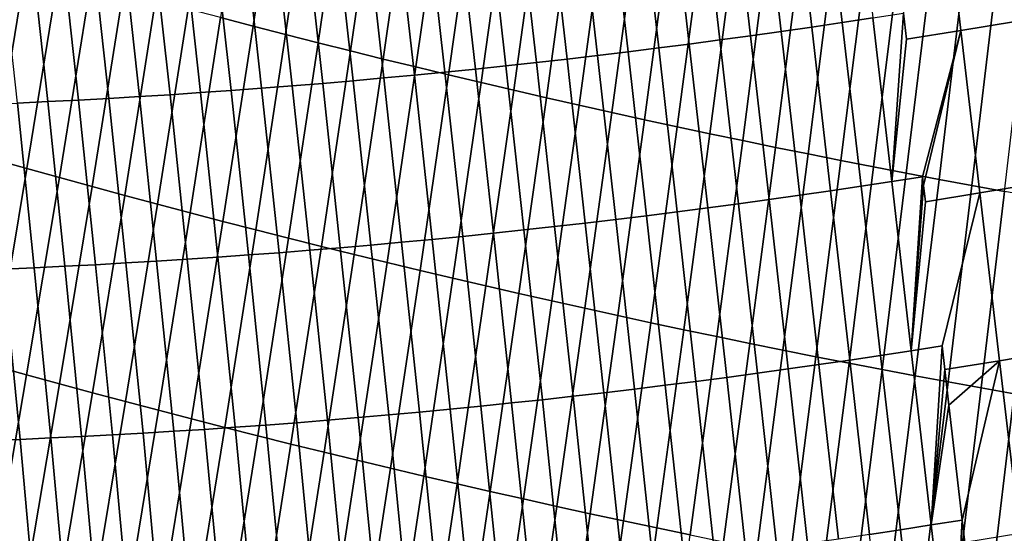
# Model space of a CAD drawing. Header units: metres. Extents: x -240 to 45, y -77 to 27.
# Tile 823 of 1056: x 17.297 to 19.119, y -28.066 to -27.116. Entities that reach past the tile are written whole.
import ezdxf

# ---------------------------------------------------------------- set-up
doc = ezdxf.new("R2010")
doc.units = ezdxf.units.M
doc.layers.add('solid_102011X2', color=7, linetype='CONTINUOUS')

msp = doc.modelspace()

# ---------------------------------------------------------------- linework, layer by layer
at = {"layer": 'solid_102011X2'}
for points in [[(17.668947, -27.112179, 121.889748), (17.729029, -27.127895, 121.894936), (17.782204, -26.771683, 122.015839), (17.72257, -26.75606, 122.010941)], [(17.729029, -27.127895, 121.894936), (17.789156, -27.143414, 121.899948), (17.841883, -26.787107, 122.020576), (17.782204, -26.771683, 122.015839)], [(17.789156, -27.143414, 121.899948), (17.849333, -27.158733, 121.904785), (17.901608, -26.802334, 122.025146), (17.841883, -26.787107, 122.020576)], [(17.849333, -27.158733, 121.904785), (17.909559, -27.173857, 121.909454), (17.96138, -26.817362, 122.029549), (17.901608, -26.802334, 122.025146)], [(17.909559, -27.173857, 121.909454), (17.96983, -27.188782, 121.913948), (18.021196, -26.83219, 122.033783), (17.96138, -26.817362, 122.029549)], [(18.78549, -26.829741, 79.625427), (18.842146, -26.821262, 79.623329), (18.875736, -27.112885, 79.863182), (18.819042, -27.121458, 79.865181)], [(19.240669, -27.101568, 79.891251), (19.139408, -27.119141, 79.89328), (19.105801, -26.829464, 79.657997), (19.207005, -26.812078, 79.655762)], [(17.96983, -27.188782, 121.913948), (18.030144, -27.203506, 121.918266), (18.081053, -26.846819, 122.037842), (18.021196, -26.83219, 122.033783)], [(18.672279, -26.846048, 79.630035), (18.72887, -26.838001, 79.627663), (18.762383, -27.129814, 79.867317), (18.70575, -27.137953, 79.869598)], [(18.72887, -26.838001, 79.627663), (18.78549, -26.829741, 79.625427), (18.819042, -27.121458, 79.865181), (18.762383, -27.129814, 79.867317)], [(19.139408, -27.119141, 79.89328), (19.038525, -27.136019, 79.89576), (19.004984, -26.846161, 79.660675), (19.105801, -26.829464, 79.657997)], [(18.030144, -27.203506, 121.918266), (18.090496, -27.218033, 121.922417), (18.140945, -26.86125, 122.04174), (18.081053, -26.846819, 122.037842)], [(18.090496, -27.218033, 121.922417), (18.150885, -27.232361, 121.926384), (18.200871, -26.875479, 122.045464), (18.140945, -26.86125, 122.04174)], [(18.502651, -26.868895, 79.63797), (18.559172, -26.861496, 79.635185), (18.592552, -27.15358, 79.874573), (18.535984, -27.161068, 79.877266)], [(18.559172, -26.861496, 79.635185), (18.615713, -26.85388, 79.632545), (18.649139, -27.145876, 79.872017), (18.592552, -27.15358, 79.874573)], [(18.615713, -26.85388, 79.632545), (18.672279, -26.846048, 79.630035), (18.70575, -27.137953, 79.869598), (18.649139, -27.145876, 79.872017)], [(19.038525, -27.136019, 79.89576), (18.938019, -27.152193, 79.898689), (18.93247, -27.104115, 79.86129), (19.004984, -26.846161, 79.660675)], [(18.150885, -27.232361, 121.926384), (18.211304, -27.246487, 121.930183), (18.260822, -26.889507, 122.049011), (18.200871, -26.875479, 122.045464)], [(18.389668, -26.883043, 79.643936), (18.44615, -26.876078, 79.640884), (18.479433, -27.168335, 79.880104), (18.422897, -27.175385, 79.883072)], [(18.44615, -26.876078, 79.640884), (18.502651, -26.868895, 79.63797), (18.535984, -27.161068, 79.877266), (18.479433, -27.168335, 79.880104)], [(18.211304, -27.246487, 121.930183), (18.271749, -27.260412, 121.9338), (18.320799, -26.903336, 122.052391), (18.260822, -26.889507, 122.049011)], [(18.220299, -26.902634, 79.653885), (18.276743, -26.896322, 79.650436), (18.309866, -27.188822, 79.889427), (18.253365, -27.195211, 79.892807)], [(18.276743, -26.896322, 79.650436), (18.333199, -26.889791, 79.647118), (18.366375, -27.182213, 79.886185), (18.309866, -27.188822, 79.889427)], [(18.333199, -26.889791, 79.647118), (18.389668, -26.883043, 79.643936), (18.422897, -27.175385, 79.883072), (18.366375, -27.182213, 79.886185)], [(18.051012, -26.920256, 79.665031), (18.107435, -26.9146, 79.661186), (18.140387, -27.207327, 79.899979), (18.083904, -27.213055, 79.90377)], [(18.107435, -26.9146, 79.661186), (18.163862, -26.908726, 79.657471), (18.196873, -27.20138, 79.896324), (18.140387, -27.207327, 79.899979)], [(18.163862, -26.908726, 79.657471), (18.220299, -26.902634, 79.653885), (18.253365, -27.195211, 79.892807), (18.196873, -27.20138, 79.896324)], [(18.271749, -27.260412, 121.9338), (18.33222, -27.274136, 121.937241), (18.380795, -26.91696, 122.055603), (18.320799, -26.903336, 122.052391)], [(18.33222, -27.274136, 121.937241), (18.39271, -27.287655, 121.940506), (18.440805, -26.93038, 122.058632), (18.380795, -26.91696, 122.055603)], [(17.881752, -26.935911, 79.677376), (17.938173, -26.93091, 79.673126), (17.970943, -27.223848, 79.911751), (17.914461, -27.228916, 79.915947)], [(17.938173, -26.93091, 79.673126), (17.994591, -26.925692, 79.669014), (18.027424, -27.218561, 79.907692), (17.970943, -27.223848, 79.911751)], [(17.994591, -26.925692, 79.669014), (18.051012, -26.920256, 79.665031), (18.083904, -27.213055, 79.90377), (18.027424, -27.218561, 79.907692)], [(18.39271, -27.287655, 121.940506), (18.453217, -27.300972, 121.943596), (18.50083, -26.943598, 122.061501), (18.440805, -26.93038, 122.058632)], [(17.599606, -26.957659, 79.700607), (17.656038, -26.953743, 79.695694), (17.688492, -27.246996, 79.934105), (17.631994, -27.250969, 79.938988)], [(17.656038, -26.953743, 79.695694), (17.712471, -26.94961, 79.69091), (17.744989, -27.242804, 79.929359), (17.688492, -27.246996, 79.934105)], [(17.712471, -26.94961, 79.69091), (17.768902, -26.945261, 79.686264), (17.801485, -27.238394, 79.924751), (17.744989, -27.242804, 79.929359)], [(17.768902, -26.945261, 79.686264), (17.825331, -26.940695, 79.681755), (17.857975, -27.233765, 79.92028), (17.801485, -27.238394, 79.924751)], [(17.825331, -26.940695, 79.681755), (17.881752, -26.935911, 79.677376), (17.914461, -27.228916, 79.915947), (17.857975, -27.233765, 79.92028)], [(18.453217, -27.300972, 121.943596), (18.513737, -27.314083, 121.946503), (18.560862, -26.956608, 122.064186), (18.50083, -26.943598, 122.061501)], [(17.317513, -26.973976, 79.727196), (17.373915, -26.971149, 79.721611), (17.406038, -27.264668, 79.959892), (17.349567, -27.267544, 79.965462)], [(17.373915, -26.971149, 79.721611), (17.430326, -26.968102, 79.716164), (17.462517, -27.261572, 79.95446), (17.406038, -27.264668, 79.959892)], [(17.430326, -26.968102, 79.716164), (17.486748, -26.964838, 79.710846), (17.519005, -27.258257, 79.949165), (17.462517, -27.261572, 79.95446)], [(17.486748, -26.964838, 79.710846), (17.543175, -26.961357, 79.705658), (17.575497, -27.254723, 79.944008), (17.519005, -27.258257, 79.949165)], [(17.543175, -26.961357, 79.705658), (17.599606, -26.957659, 79.700607), (17.631994, -27.250969, 79.938988), (17.575497, -27.254723, 79.944008)], [(18.513737, -27.314083, 121.946503), (18.574266, -27.32699, 121.949234), (18.620897, -26.969414, 122.066704), (18.560862, -26.956608, 122.064186)], [(18.574266, -27.32699, 121.949234), (18.6348, -27.339689, 121.95179), (18.680933, -26.982012, 122.069046), (18.620897, -26.969414, 122.066704)], [(17.261122, -26.976587, 79.732918), (17.317513, -26.973976, 79.727196), (17.349567, -27.267544, 79.965462), (17.29311, -27.270199, 79.971169)], [(18.6348, -27.339689, 121.95179), (18.695335, -27.35218, 121.95417), (18.740963, -26.9944, 122.07122), (18.680933, -26.982012, 122.069046)], [(17.190155, -27.357218, 121.742477), (17.250385, -27.374376, 121.749176), (17.309469, -27.01379, 121.855057), (17.249722, -26.996716, 121.848679)], [(18.695335, -27.35218, 121.95417), (18.755869, -27.364462, 121.956367), (18.800987, -27.006578, 122.073219), (18.740963, -26.9944, 122.07122)], [(18.755869, -27.364462, 121.956367), (18.816397, -27.376534, 121.958389), (18.860998, -27.018543, 122.075043), (18.800987, -27.006578, 122.073219)], [(17.250385, -27.374376, 121.749176), (17.310665, -27.391344, 121.755699), (17.369265, -27.030674, 121.861267), (17.309469, -27.01379, 121.855057)], [(18.816397, -27.376534, 121.958389), (18.876915, -27.388393, 121.960236), (18.920992, -27.030296, 122.076698), (18.860998, -27.018543, 122.075043)], [(17.310665, -27.391344, 121.755699), (17.370996, -27.408119, 121.762047), (17.429106, -27.047363, 121.867302), (17.369265, -27.030674, 121.861267)], [(18.876915, -27.388393, 121.960236), (18.937422, -27.400038, 121.961906), (18.980968, -27.041834, 122.078178), (18.920992, -27.030296, 122.076698)], [(18.937422, -27.400038, 121.961906), (18.997913, -27.411467, 121.963394), (19.040922, -27.053156, 122.079491), (18.980968, -27.041834, 122.078178)], [(17.370996, -27.408119, 121.762047), (17.431377, -27.424704, 121.768219), (17.488995, -27.06386, 121.873169), (17.429106, -27.047363, 121.867302)], [(18.997913, -27.411467, 121.963394), (19.05839, -27.422678, 121.964706), (19.100853, -27.064257, 122.080627), (19.040922, -27.053156, 122.079491)], [(17.431377, -27.424704, 121.768219), (17.491808, -27.441093, 121.774216), (17.548931, -27.080162, 121.878868), (17.488995, -27.06386, 121.873169)], [(17.491808, -27.441093, 121.774216), (17.552288, -27.457289, 121.780037), (17.608915, -27.096268, 121.884399), (17.548931, -27.080162, 121.878868)], [(19.05839, -27.422678, 121.964706), (19.118849, -27.433668, 121.965843), (19.160761, -27.075138, 122.081589), (19.100853, -27.064257, 122.080627)], [(17.552288, -27.457289, 121.780037), (17.61282, -27.473291, 121.785683), (17.668947, -27.112179, 121.889748), (17.608915, -27.096268, 121.884399)], [(17.61282, -27.473291, 121.785683), (17.673403, -27.489098, 121.791145), (17.729029, -27.127895, 121.894936), (17.668947, -27.112179, 121.889748)], [(18.819042, -27.121458, 79.865181), (18.875736, -27.112885, 79.863182), (18.910555, -27.415468, 80.08886), (18.853748, -27.424143, 80.090752)], [(18.875736, -27.112885, 79.863182), (18.93247, -27.104115, 79.86129), (18.910555, -27.415468, 80.08886)], [(18.910555, -27.415468, 80.08886), (18.93247, -27.104115, 79.86129), (18.938019, -27.152193, 79.898689)], [(17.673403, -27.489098, 121.791145), (17.734034, -27.504707, 121.79644), (17.789156, -27.143414, 121.899948), (17.729029, -27.127895, 121.894936)], [(18.70575, -27.137953, 79.869598), (18.762383, -27.129814, 79.867317), (18.796972, -27.432598, 80.092796), (18.740219, -27.440834, 80.094978)], [(18.762383, -27.129814, 79.867317), (18.819042, -27.121458, 79.865181), (18.853748, -27.424143, 80.090752), (18.796972, -27.432598, 80.092796)], [(18.910555, -27.415468, 80.08886), (18.938019, -27.152193, 79.898689), (19.038525, -27.136019, 79.89576), (18.967402, -27.406595, 80.087074)], [(18.969269, -27.422756, 80.098518), (18.967402, -27.406595, 80.087074), (19.038525, -27.136019, 79.89576)], [(19.0734, -27.436481, 80.11692), (18.972744, -27.452829, 80.119652), (18.969269, -27.422756, 80.098518), (19.038525, -27.136019, 79.89576)], [(19.174421, -27.419428, 80.114647), (19.0734, -27.436481, 80.11692), (19.038525, -27.136019, 79.89576), (19.139408, -27.119141, 79.89328)], [(17.734034, -27.504707, 121.79644), (17.794718, -27.520123, 121.801559), (17.849333, -27.158733, 121.904785), (17.789156, -27.143414, 121.899948)], [(18.535984, -27.161068, 79.877266), (18.592552, -27.15358, 79.874573), (18.626778, -27.456648, 80.09977), (18.570086, -27.464224, 80.102379)], [(18.592552, -27.15358, 79.874573), (18.649139, -27.145876, 79.872017), (18.683489, -27.448851, 80.097298), (18.626778, -27.456648, 80.09977)], [(18.649139, -27.145876, 79.872017), (18.70575, -27.137953, 79.869598), (18.740219, -27.440834, 80.094978), (18.683489, -27.448851, 80.097298)], [(17.794718, -27.520123, 121.801559), (17.855452, -27.535339, 121.806496), (17.909559, -27.173857, 121.909454), (17.849333, -27.158733, 121.904785)], [(18.422897, -27.175385, 79.883072), (18.479433, -27.168335, 79.880104), (18.513407, -27.471581, 80.105125), (18.456743, -27.478716, 80.108017)], [(18.479433, -27.168335, 79.880104), (18.535984, -27.161068, 79.877266), (18.570086, -27.464224, 80.102379), (18.513407, -27.471581, 80.105125)], [(17.855452, -27.535339, 121.806496), (17.916233, -27.550358, 121.811256), (17.96983, -27.188782, 121.913948), (17.909559, -27.173857, 121.909454)], [(17.916233, -27.550358, 121.811256), (17.977058, -27.565178, 121.815842), (18.030144, -27.203506, 121.918266), (17.96983, -27.188782, 121.913948)], [(18.253365, -27.195211, 79.892807), (18.309866, -27.188822, 79.889427), (18.343449, -27.492321, 80.11422), (18.286814, -27.498789, 80.117531)], [(18.309866, -27.188822, 79.889427), (18.366375, -27.182213, 79.886185), (18.400089, -27.485628, 80.111053), (18.343449, -27.492321, 80.11422)], [(18.366375, -27.182213, 79.886185), (18.422897, -27.175385, 79.883072), (18.456743, -27.478716, 80.108017), (18.400089, -27.485628, 80.111053)], [(17.977058, -27.565178, 121.815842), (18.037928, -27.5798, 121.820244), (18.090496, -27.218033, 121.922417), (18.030144, -27.203506, 121.918266)], [(18.083904, -27.213055, 79.90377), (18.140387, -27.207327, 79.899979), (18.173563, -27.511061, 80.124573), (18.116943, -27.516865, 80.128304)], [(18.140387, -27.207327, 79.899979), (18.196873, -27.20138, 79.896324), (18.230186, -27.505037, 80.120987), (18.173563, -27.511061, 80.124573)], [(18.196873, -27.20138, 79.896324), (18.253365, -27.195211, 79.892807), (18.286814, -27.498789, 80.117531), (18.230186, -27.505037, 80.120987)], [(17.914461, -27.228916, 79.915947), (17.970943, -27.223848, 79.911751), (18.003704, -27.527803, 80.136185), (17.947083, -27.53294, 80.140335)], [(17.970943, -27.223848, 79.911751), (18.027424, -27.218561, 79.907692), (18.060324, -27.522444, 80.132172), (18.003704, -27.527803, 80.136185)], [(18.027424, -27.218561, 79.907692), (18.083904, -27.213055, 79.90377), (18.116943, -27.516865, 80.128304), (18.060324, -27.522444, 80.132172)], [(18.037928, -27.5798, 121.820244), (18.098833, -27.594223, 121.824463), (18.150885, -27.232361, 121.926384), (18.090496, -27.218033, 121.922417)], [(17.688492, -27.246996, 79.934105), (17.744989, -27.242804, 79.929359), (17.777187, -27.547024, 80.153625), (17.720549, -27.551277, 80.158333)], [(17.744989, -27.242804, 79.929359), (17.801485, -27.238394, 79.924751), (17.833824, -27.542549, 80.149055), (17.777187, -27.547024, 80.153625)], [(17.801485, -27.238394, 79.924751), (17.857975, -27.233765, 79.92028), (17.890457, -27.537855, 80.144623), (17.833824, -27.542549, 80.149055)], [(17.857975, -27.233765, 79.92028), (17.914461, -27.228916, 79.915947), (17.947083, -27.53294, 80.140335), (17.890457, -27.537855, 80.144623)], [(18.098833, -27.594223, 121.824463), (18.159773, -27.608446, 121.828506), (18.211304, -27.246487, 121.930183), (18.150885, -27.232361, 121.926384)], [(17.406038, -27.264668, 79.959892), (17.462517, -27.261572, 79.95446), (17.493999, -27.566078, 80.178596), (17.437376, -27.569225, 80.184013)], [(17.462517, -27.261572, 79.95446), (17.519005, -27.258257, 79.949165), (17.550631, -27.56271, 80.173317), (17.493999, -27.566078, 80.178596)], [(17.519005, -27.258257, 79.949165), (17.575497, -27.254723, 79.944008), (17.607267, -27.55912, 80.168182), (17.550631, -27.56271, 80.173317)], [(17.575497, -27.254723, 79.944008), (17.631994, -27.250969, 79.938988), (17.663908, -27.555309, 80.163185), (17.607267, -27.55912, 80.168182)], [(17.631994, -27.250969, 79.938988), (17.688492, -27.246996, 79.934105), (17.720549, -27.551277, 80.158333), (17.663908, -27.555309, 80.163185)], [(18.159773, -27.608446, 121.828506), (18.220745, -27.622469, 121.832367), (18.271749, -27.260412, 121.9338), (18.211304, -27.246487, 121.930183)], [(18.220745, -27.622469, 121.832367), (18.281746, -27.63629, 121.836052), (18.33222, -27.274136, 121.937241), (18.271749, -27.260412, 121.9338)], [(17.236666, -27.272633, 79.977013), (17.29311, -27.270199, 79.971169), (17.32416, -27.574852, 80.195267), (17.267569, -27.577332, 80.201103)], [(17.29311, -27.270199, 79.971169), (17.349567, -27.267544, 79.965462), (17.380762, -27.572151, 80.189568), (17.32416, -27.574852, 80.195267)], [(17.349567, -27.267544, 79.965462), (17.406038, -27.264668, 79.959892), (17.437376, -27.569225, 80.184013), (17.380762, -27.572151, 80.189568)], [(18.281746, -27.63629, 121.836052), (18.342772, -27.649908, 121.839546), (18.39271, -27.287655, 121.940506), (18.33222, -27.274136, 121.937241)], [(18.342772, -27.649908, 121.839546), (18.403816, -27.663324, 121.842865), (18.453217, -27.300972, 121.943596), (18.39271, -27.287655, 121.940506)], [(18.403816, -27.663324, 121.842865), (18.46488, -27.676535, 121.846001), (18.513737, -27.314083, 121.946503), (18.453217, -27.300972, 121.943596)], [(18.46488, -27.676535, 121.846001), (18.525959, -27.689543, 121.848953), (18.574266, -27.32699, 121.949234), (18.513737, -27.314083, 121.946503)], [(18.525959, -27.689543, 121.848953), (18.587049, -27.702343, 121.851723), (18.6348, -27.339689, 121.95179), (18.574266, -27.32699, 121.949234)], [(18.587049, -27.702343, 121.851723), (18.648146, -27.714937, 121.854317), (18.695335, -27.35218, 121.95417), (18.6348, -27.339689, 121.95179)], [(18.648146, -27.714937, 121.854317), (18.709249, -27.727322, 121.85672), (18.755869, -27.364462, 121.956367), (18.695335, -27.35218, 121.95417)], [(18.709249, -27.727322, 121.85672), (18.770351, -27.739498, 121.85894), (18.816397, -27.376534, 121.958389), (18.755869, -27.364462, 121.956367)], [(17.188599, -27.739155, 121.660614), (17.249418, -27.756205, 121.667458), (17.310665, -27.391344, 121.755699), (17.250385, -27.374376, 121.749176)], [(18.770351, -27.739498, 121.85894), (18.831453, -27.751463, 121.860985), (18.876915, -27.388393, 121.960236), (18.816397, -27.376534, 121.958389)], [(18.831453, -27.751463, 121.860985), (18.89255, -27.763214, 121.862839), (18.937422, -27.400038, 121.961906), (18.876915, -27.388393, 121.960236)], [(17.249418, -27.756205, 121.667458), (17.310291, -27.773066, 121.674118), (17.370996, -27.408119, 121.762047), (17.310665, -27.391344, 121.755699)], [(17.310291, -27.773066, 121.674118), (17.371218, -27.789734, 121.680595), (17.431377, -27.424704, 121.768219), (17.370996, -27.408119, 121.762047)], [(18.89255, -27.763214, 121.862839), (18.953638, -27.774752, 121.864517), (18.997913, -27.411467, 121.963394), (18.937422, -27.400038, 121.961906)], [(18.910555, -27.415468, 80.08886), (18.967402, -27.406595, 80.087074), (18.946566, -27.728331, 80.299858)], [(18.946566, -27.728331, 80.299858), (18.967402, -27.406595, 80.087074), (18.969269, -27.422756, 80.098518)], [(17.371218, -27.789734, 121.680595), (17.432196, -27.80621, 121.686897), (17.491808, -27.441093, 121.774216), (17.431377, -27.424704, 121.768219)], [(18.796972, -27.432598, 80.092796), (18.853748, -27.424143, 80.090752), (18.889605, -27.737104, 80.301643), (18.832672, -27.745657, 80.303574)], [(18.853748, -27.424143, 80.090752), (18.910555, -27.415468, 80.08886), (18.946566, -27.728331, 80.299858), (18.889605, -27.737104, 80.301643)], [(18.946566, -27.728331, 80.299858), (18.969269, -27.422756, 80.098518), (18.972744, -27.452829, 80.119652)], [(18.953638, -27.774752, 121.864517), (19.014719, -27.786074, 121.866013), (19.05839, -27.422678, 121.964706), (18.997913, -27.411467, 121.963394)], [(19.014719, -27.786074, 121.866013), (19.075792, -27.797174, 121.867325), (19.118849, -27.433668, 121.965843), (19.05839, -27.422678, 121.964706)], [(19.211432, -27.729549, 80.321609), (19.109871, -27.746838, 80.323669), (19.0734, -27.436481, 80.11692), (19.174421, -27.419428, 80.114647)], [(17.432196, -27.80621, 121.686897), (17.493227, -27.822495, 121.693016), (17.552288, -27.457289, 121.780037), (17.491808, -27.441093, 121.774216)], [(18.683489, -27.448851, 80.097298), (18.740219, -27.440834, 80.094978), (18.775763, -27.753986, 80.305656), (18.718872, -27.762096, 80.307884)], [(18.740219, -27.440834, 80.094978), (18.796972, -27.432598, 80.092796), (18.832672, -27.745657, 80.303574), (18.775763, -27.753986, 80.305656)], [(18.946566, -27.728331, 80.299858), (18.972744, -27.452829, 80.119652), (19.0734, -27.436481, 80.11692), (19.003559, -27.719357, 80.29818)], [(19.109871, -27.746838, 80.323669), (19.008656, -27.763411, 80.32621), (19.003559, -27.719357, 80.29818), (19.0734, -27.436481, 80.11692)], [(19.075792, -27.797174, 121.867325), (19.136856, -27.808054, 121.868454), (19.179291, -27.444437, 121.966805), (19.118849, -27.433668, 121.965843)], [(17.493227, -27.822495, 121.693016), (17.554314, -27.838585, 121.698959), (17.61282, -27.473291, 121.785683), (17.552288, -27.457289, 121.780037)], [(18.570086, -27.464224, 80.102379), (18.626778, -27.456648, 80.09977), (18.661997, -27.769985, 80.310257), (18.605139, -27.777651, 80.312775)], [(18.626778, -27.456648, 80.09977), (18.683489, -27.448851, 80.097298), (18.718872, -27.762096, 80.307884), (18.661997, -27.769985, 80.310257)], [(17.554314, -27.838585, 121.698959), (17.61545, -27.854481, 121.704712), (17.673403, -27.489098, 121.791145), (17.61282, -27.473291, 121.785683)], [(18.400089, -27.485628, 80.111053), (18.456743, -27.478716, 80.108017), (18.491459, -27.792316, 80.318245), (18.434635, -27.799314, 80.321198)], [(18.456743, -27.478716, 80.108017), (18.513407, -27.471581, 80.105125), (18.548292, -27.785095, 80.315437), (18.491459, -27.792316, 80.318245)], [(18.513407, -27.471581, 80.105125), (18.570086, -27.464224, 80.102379), (18.605139, -27.777651, 80.312775), (18.548292, -27.785095, 80.315437)], [(17.61545, -27.854481, 121.704712), (17.676641, -27.870182, 121.710297), (17.734034, -27.504707, 121.79644), (17.673403, -27.489098, 121.791145)], [(18.230186, -27.505037, 80.120987), (18.286814, -27.498789, 80.117531), (18.321012, -27.812639, 80.32753), (18.264208, -27.818966, 80.33091)], [(18.286814, -27.498789, 80.117531), (18.343449, -27.492321, 80.11422), (18.377821, -27.806087, 80.324295), (18.321012, -27.812639, 80.32753)], [(18.343449, -27.492321, 80.11422), (18.400089, -27.485628, 80.111053), (18.434635, -27.799314, 80.321198), (18.377821, -27.806087, 80.324295)], [(17.676641, -27.870182, 121.710297), (17.737883, -27.885687, 121.715691), (17.794718, -27.520123, 121.801559), (17.734034, -27.504707, 121.79644)], [(18.060324, -27.522444, 80.132172), (18.116943, -27.516865, 80.128304), (18.15061, -27.830946, 80.338104), (18.093811, -27.836601, 80.341911)], [(18.116943, -27.516865, 80.128304), (18.173563, -27.511061, 80.124573), (18.207409, -27.825068, 80.334435), (18.15061, -27.830946, 80.338104)], [(18.173563, -27.511061, 80.124573), (18.230186, -27.505037, 80.120987), (18.264208, -27.818966, 80.33091), (18.207409, -27.825068, 80.334435)], [(17.737883, -27.885687, 121.715691), (17.799179, -27.900995, 121.720901), (17.855452, -27.535339, 121.806496), (17.794718, -27.520123, 121.801559)], [(17.799179, -27.900995, 121.720901), (17.860523, -27.916107, 121.725937), (17.916233, -27.550358, 121.811256), (17.855452, -27.535339, 121.806496)], [(17.890457, -27.537855, 80.144623), (17.947083, -27.53294, 80.140335), (17.980209, -27.847239, 80.349968), (17.923401, -27.852224, 80.35421)], [(17.947083, -27.53294, 80.140335), (18.003704, -27.527803, 80.136185), (18.037012, -27.842031, 80.345871), (17.980209, -27.847239, 80.349968)], [(18.003704, -27.527803, 80.136185), (18.060324, -27.522444, 80.132172), (18.093811, -27.836601, 80.341911), (18.037012, -27.842031, 80.345871)], [(17.663908, -27.555309, 80.163185), (17.720549, -27.551277, 80.158333), (17.752947, -27.865843, 80.367805), (17.696123, -27.869938, 80.372627)], [(17.720549, -27.551277, 80.158333), (17.777187, -27.547024, 80.153625), (17.809769, -27.861526, 80.363129), (17.752947, -27.865843, 80.367805)], [(17.777187, -27.547024, 80.153625), (17.833824, -27.542549, 80.149055), (17.866589, -27.856987, 80.358597), (17.809769, -27.861526, 80.363129)], [(17.833824, -27.542549, 80.149055), (17.890457, -27.537855, 80.144623), (17.923401, -27.852224, 80.35421), (17.866589, -27.856987, 80.358597)], [(17.860523, -27.916107, 121.725937), (17.921917, -27.931021, 121.730782), (17.977058, -27.565178, 121.815842), (17.916233, -27.550358, 121.811256)], [(17.32416, -27.574852, 80.195267), (17.380762, -27.572151, 80.189568), (17.412056, -27.887062, 80.398903), (17.355267, -27.889814, 80.404594)], [(17.380762, -27.572151, 80.189568), (17.437376, -27.569225, 80.184013), (17.468855, -27.884085, 80.393356), (17.412056, -27.887062, 80.398903)], [(17.437376, -27.569225, 80.184013), (17.493999, -27.566078, 80.178596), (17.525663, -27.880882, 80.387962), (17.468855, -27.884085, 80.393356)], [(17.493999, -27.566078, 80.178596), (17.550631, -27.56271, 80.173317), (17.582479, -27.877459, 80.382706), (17.525663, -27.880882, 80.387962)], [(17.550631, -27.56271, 80.173317), (17.607267, -27.55912, 80.168182), (17.639299, -27.87381, 80.377594), (17.582479, -27.877459, 80.382706)], [(17.607267, -27.55912, 80.168182), (17.663908, -27.555309, 80.163185), (17.696123, -27.869938, 80.372627), (17.639299, -27.87381, 80.377594)], [(17.921917, -27.931021, 121.730782), (17.983355, -27.945738, 121.735443), (18.037928, -27.5798, 121.820244), (17.977058, -27.565178, 121.815842)], [(17.210995, -27.579588, 80.207085), (17.267569, -27.577332, 80.201103), (17.298491, -27.892344, 80.410423), (17.24173, -27.894646, 80.416405)], [(17.267569, -27.577332, 80.201103), (17.32416, -27.574852, 80.195267), (17.355267, -27.889814, 80.404594), (17.298491, -27.892344, 80.410423)], [(17.983355, -27.945738, 121.735443), (18.044832, -27.960255, 121.739929), (18.098833, -27.594223, 121.824463), (18.037928, -27.5798, 121.820244)], [(18.044832, -27.960255, 121.739929), (18.106348, -27.974573, 121.744225), (18.159773, -27.608446, 121.828506), (18.098833, -27.594223, 121.824463)], [(18.106348, -27.974573, 121.744225), (18.1679, -27.988691, 121.748329), (18.220745, -27.622469, 121.832367), (18.159773, -27.608446, 121.828506)], [(18.1679, -27.988691, 121.748329), (18.229485, -28.002609, 121.752251), (18.281746, -27.63629, 121.836052), (18.220745, -27.622469, 121.832367)], [(18.229485, -28.002609, 121.752251), (18.291098, -28.016325, 121.755989), (18.342772, -27.649908, 121.839546), (18.281746, -27.63629, 121.836052)], [(18.291098, -28.016325, 121.755989), (18.352739, -28.029839, 121.759544), (18.403816, -27.663324, 121.842865), (18.342772, -27.649908, 121.839546)], [(18.352739, -28.029839, 121.759544), (18.414402, -28.04315, 121.762909), (18.46488, -27.676535, 121.846001), (18.403816, -27.663324, 121.842865)], [(18.414402, -28.04315, 121.762909), (18.476086, -28.056255, 121.766083), (18.525959, -27.689543, 121.848953), (18.46488, -27.676535, 121.846001)], [(18.476086, -28.056255, 121.766083), (18.537786, -28.069159, 121.769073), (18.587049, -27.702343, 121.851723), (18.525959, -27.689543, 121.848953)], [(18.537786, -28.069159, 121.769073), (18.599503, -28.081854, 121.771873), (18.648146, -27.714937, 121.854317), (18.587049, -27.702343, 121.851723)], [(18.599503, -28.081854, 121.771873), (18.66123, -28.094341, 121.77449), (18.709249, -27.727322, 121.85672), (18.648146, -27.714937, 121.854317)], [(18.66123, -28.094341, 121.77449), (18.722965, -28.106621, 121.776917), (18.770351, -27.739498, 121.85894), (18.709249, -27.727322, 121.85672)], [(18.832672, -27.745657, 80.303574), (18.889605, -27.737104, 80.301643), (18.926394, -28.05966, 80.497375), (18.869198, -28.068316, 80.499199)], [(18.889605, -27.737104, 80.301643), (18.946566, -27.728331, 80.299858), (18.983614, -28.050779, 80.495697), (18.926394, -28.05966, 80.497375)], [(18.946566, -27.728331, 80.299858), (19.003559, -27.719357, 80.29818), (18.983614, -28.050779, 80.495697)], [(18.983614, -28.050779, 80.495697), (19.003559, -27.719357, 80.29818), (19.008656, -27.763411, 80.32621)], [(19.249283, -28.049011, 80.513725), (19.147318, -28.066492, 80.515572), (19.109871, -27.746838, 80.323669), (19.211432, -27.729549, 80.321609)], [(18.718872, -27.762096, 80.307884), (18.775763, -27.753986, 80.305656), (18.812021, -28.07675, 80.501183), (18.754862, -28.084959, 80.503311)], [(18.722965, -28.106621, 121.776917), (18.784706, -28.118692, 121.77916), (18.831453, -27.751463, 121.860985), (18.770351, -27.739498, 121.85894)], [(18.775763, -27.753986, 80.305656), (18.832672, -27.745657, 80.303574), (18.869198, -28.068316, 80.499199), (18.812021, -28.07675, 80.501183)], [(18.784706, -28.118692, 121.77916), (18.846451, -28.130552, 121.781212), (18.89255, -27.763214, 121.862839), (18.831453, -27.751463, 121.860985)], [(19.016258, -27.829119, 80.367271), (19.008656, -27.763411, 80.32621), (19.109871, -27.746838, 80.323669)], [(19.040863, -28.041695, 80.494133), (19.016258, -27.829119, 80.367271), (19.109871, -27.746838, 80.323669)], [(19.147318, -28.066492, 80.515572), (19.045675, -28.083254, 80.517899), (19.040863, -28.041695, 80.494133), (19.109871, -27.746838, 80.323669)], [(17.185661, -28.124439, 121.596733), (17.247129, -28.14138, 121.603714), (17.310291, -27.773066, 121.674118), (17.249418, -27.756205, 121.667458)], [(17.247129, -28.14138, 121.603714), (17.308653, -28.158133, 121.610504), (17.371218, -27.789734, 121.680595), (17.310291, -27.773066, 121.674118)], [(18.605139, -27.777651, 80.312775), (18.661997, -27.769985, 80.310257), (18.697716, -28.092947, 80.505585), (18.640581, -28.10071, 80.508011)], [(18.661997, -27.769985, 80.310257), (18.718872, -27.762096, 80.307884), (18.754862, -28.084959, 80.503311), (18.697716, -28.092947, 80.505585)], [(18.846451, -28.130552, 121.781212), (18.908195, -28.142199, 121.783073), (18.953638, -27.774752, 121.864517), (18.89255, -27.763214, 121.862839)], [(18.983614, -28.050779, 80.495697), (19.008656, -27.763411, 80.32621), (19.016258, -27.829119, 80.367271)], [(17.308653, -28.158133, 121.610504), (17.370232, -28.174692, 121.617119), (17.432196, -27.80621, 121.686897), (17.371218, -27.789734, 121.680595)], [(18.491459, -27.792316, 80.318245), (18.548292, -27.785095, 80.315437), (18.58346, -28.108248, 80.51059), (18.526348, -28.115561, 80.513313)], [(18.548292, -27.785095, 80.315437), (18.605139, -27.777651, 80.312775), (18.640581, -28.10071, 80.508011), (18.58346, -28.108248, 80.51059)], [(18.908195, -28.142199, 121.783073), (18.969942, -28.153627, 121.784752), (19.014719, -27.786074, 121.866013), (18.953638, -27.774752, 121.864517)], [(18.969942, -28.153627, 121.784752), (19.031689, -28.164839, 121.78624), (19.075792, -27.797174, 121.867325), (19.014719, -27.786074, 121.866013)], [(17.370232, -28.174692, 121.617119), (17.431868, -28.191063, 121.623535), (17.493227, -27.822495, 121.693016), (17.432196, -27.80621, 121.686897)], [(18.321012, -27.812639, 80.32753), (18.377821, -27.806087, 80.324295), (18.412146, -28.129511, 80.519203), (18.355053, -28.136147, 80.522369)], [(18.377821, -27.806087, 80.324295), (18.434635, -27.799314, 80.321198), (18.469244, -28.122648, 80.516182), (18.412146, -28.129511, 80.519203)], [(18.434635, -27.799314, 80.321198), (18.491459, -27.792316, 80.318245), (18.526348, -28.115561, 80.513313), (18.469244, -28.122648, 80.516182)], [(19.031689, -28.164839, 121.78624), (19.093431, -28.175829, 121.787544), (19.136856, -27.808054, 121.868454), (19.075792, -27.797174, 121.867325)], [(19.093431, -28.175829, 121.787544), (19.155172, -28.186596, 121.788658), (19.197906, -27.818708, 121.8694), (19.136856, -27.808054, 121.868454)], [(17.431868, -28.191063, 121.623535), (17.493557, -28.207239, 121.629776), (17.554314, -27.838585, 121.698959), (17.493227, -27.822495, 121.693016)], [(18.15061, -27.830946, 80.338104), (18.207409, -27.825068, 80.334435), (18.240877, -28.148741, 80.529152), (18.183792, -28.154699, 80.532761)], [(18.207409, -27.825068, 80.334435), (18.264208, -27.818966, 80.33091), (18.297964, -28.142557, 80.525688), (18.240877, -28.148741, 80.529152)], [(18.264208, -27.818966, 80.33091), (18.321012, -27.812639, 80.32753), (18.355053, -28.136147, 80.522369), (18.297964, -28.142557, 80.525688)], [(17.493557, -28.207239, 121.629776), (17.555304, -28.223223, 121.635826), (17.61545, -27.854481, 121.704712), (17.554314, -27.838585, 121.698959)], [(17.980209, -27.847239, 80.349968), (18.037012, -27.842031, 80.345871), (18.069616, -28.165939, 80.540421), (18.012524, -28.171221, 80.544479)], [(18.037012, -27.842031, 80.345871), (18.093811, -27.836601, 80.341911), (18.126705, -28.160433, 80.536514), (18.069616, -28.165939, 80.540421)], [(18.093811, -27.836601, 80.341911), (18.15061, -27.830946, 80.338104), (18.183792, -28.154699, 80.532761), (18.126705, -28.160433, 80.536514)], [(18.983614, -28.050779, 80.495697), (19.016258, -27.829119, 80.367271), (19.040863, -28.041695, 80.494133)], [(17.555304, -28.223223, 121.635826), (17.617104, -28.239012, 121.641693), (17.676641, -27.870182, 121.710297), (17.61545, -27.854481, 121.704712)], [(17.752947, -27.865843, 80.367805), (17.809769, -27.861526, 80.363129), (17.841209, -28.185719, 80.557526), (17.784096, -28.1901, 80.562172)], [(17.809769, -27.861526, 80.363129), (17.866589, -27.856987, 80.358597), (17.898319, -28.18111, 80.553024), (17.841209, -28.185719, 80.557526)], [(17.866589, -27.856987, 80.358597), (17.923401, -27.852224, 80.35421), (17.955425, -28.176277, 80.548676), (17.898319, -28.18111, 80.553024)], [(17.923401, -27.852224, 80.35421), (17.980209, -27.847239, 80.349968), (18.012524, -28.171221, 80.544479), (17.955425, -28.176277, 80.548676)], [(17.468855, -27.884085, 80.393356), (17.525663, -27.880882, 80.387962), (17.555643, -28.205381, 80.58226), (17.498541, -28.208637, 80.587654)], [(17.525663, -27.880882, 80.387962), (17.582479, -27.877459, 80.382706), (17.612751, -28.201899, 80.577011), (17.555643, -28.205381, 80.58226)], [(17.582479, -27.877459, 80.382706), (17.639299, -27.87381, 80.377594), (17.669865, -28.198193, 80.571922), (17.612751, -28.201899, 80.577011)], [(17.617104, -28.239012, 121.641693), (17.678959, -28.254606, 121.647377), (17.737883, -27.885687, 121.715691), (17.676641, -27.870182, 121.710297)], [(17.639299, -27.87381, 80.377594), (17.696123, -27.869938, 80.372627), (17.72698, -28.194258, 80.566971), (17.669865, -28.198193, 80.571922)], [(17.696123, -27.869938, 80.372627), (17.752947, -27.865843, 80.367805), (17.784096, -28.1901, 80.562172), (17.72698, -28.194258, 80.566971)], [(17.24173, -27.894646, 80.416405), (17.298491, -27.892344, 80.410423), (17.327295, -28.217049, 80.604721), (17.270239, -28.219397, 80.61071)], [(17.298491, -27.892344, 80.410423), (17.355267, -27.889814, 80.404594), (17.384365, -28.214472, 80.598885), (17.327295, -28.217049, 80.604721)], [(17.355267, -27.889814, 80.404594), (17.412056, -27.887062, 80.398903), (17.441448, -28.211668, 80.593193), (17.384365, -28.214472, 80.598885)], [(17.412056, -27.887062, 80.398903), (17.468855, -27.884085, 80.393356), (17.498541, -28.208637, 80.587654), (17.441448, -28.211668, 80.593193)], [(17.678959, -28.254606, 121.647377), (17.740868, -28.270006, 121.65287), (17.799179, -27.900995, 121.720901), (17.737883, -27.885687, 121.715691)], [(17.740868, -28.270006, 121.65287), (17.80283, -28.285208, 121.658173), (17.860523, -27.916107, 121.725937), (17.799179, -27.900995, 121.720901)], [(17.80283, -28.285208, 121.658173), (17.864841, -28.300215, 121.663292), (17.921917, -27.931021, 121.730782), (17.860523, -27.916107, 121.725937)], [(17.864841, -28.300215, 121.663292), (17.926901, -28.315023, 121.668221), (17.983355, -27.945738, 121.735443), (17.921917, -27.931021, 121.730782)], [(17.926901, -28.315023, 121.668221), (17.989004, -28.329634, 121.672958), (18.044832, -27.960255, 121.739929), (17.983355, -27.945738, 121.735443)], [(17.989004, -28.329634, 121.672958), (18.051149, -28.344046, 121.677513), (18.106348, -27.974573, 121.744225), (18.044832, -27.960255, 121.739929)], [(18.051149, -28.344046, 121.677513), (18.113333, -28.358259, 121.68187), (18.1679, -27.988691, 121.748329), (18.106348, -27.974573, 121.744225)], [(18.113333, -28.358259, 121.68187), (18.175554, -28.372272, 121.686043), (18.229485, -28.002609, 121.752251), (18.1679, -27.988691, 121.748329)], [(18.175554, -28.372272, 121.686043), (18.23781, -28.386084, 121.690018), (18.291098, -28.016325, 121.755989), (18.229485, -28.002609, 121.752251)], [(18.23781, -28.386084, 121.690018), (18.300098, -28.399694, 121.69381), (18.352739, -28.029839, 121.759544), (18.291098, -28.016325, 121.755989)], [(18.300098, -28.399694, 121.69381), (18.362415, -28.413103, 121.697403), (18.414402, -28.04315, 121.762909), (18.352739, -28.029839, 121.759544)], [(18.362415, -28.413103, 121.697403), (18.424757, -28.42631, 121.700806), (18.476086, -28.056255, 121.766083), (18.414402, -28.04315, 121.762909)], [(18.983614, -28.050779, 80.495697), (19.040863, -28.041695, 80.494133), (19.02166, -28.382084, 80.675941)], [(19.02166, -28.382084, 80.675941), (19.040863, -28.041695, 80.494133), (19.045675, -28.083254, 80.517899)], [(18.424757, -28.42631, 121.700806), (18.487125, -28.43931, 121.704018), (18.537786, -28.069159, 121.769073), (18.476086, -28.056255, 121.766083)], [(18.869198, -28.068316, 80.499199), (18.926394, -28.05966, 80.497375), (18.964115, -28.391071, 80.677505), (18.906591, -28.399836, 80.67923)], [(18.926394, -28.05966, 80.497375), (18.983614, -28.050779, 80.495697), (19.02166, -28.382084, 80.675941), (18.964115, -28.391071, 80.677505)]]:
    msp.add_3dface(points, dxfattribs=at)

doc.saveas('drawing.dxf')
